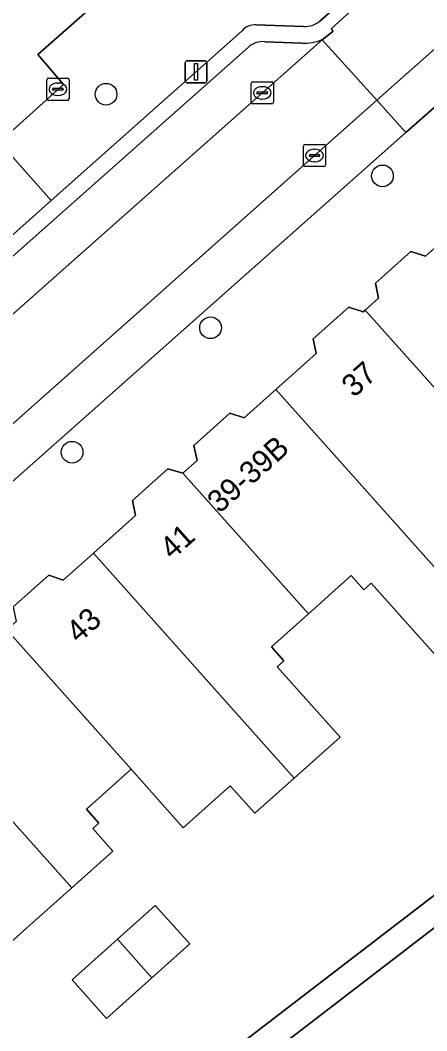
# Model space of a CAD drawing. Extents: x 159960 to 160866, y 382700 to 383354.
# Drawn here: x 160441.35 to 160459.7, y 382927.04 to 382972.64 of the extents above; entities that cross this region are included whole.
import ezdxf

# ---------------------------------------------------------------- set-up
doc = ezdxf.new("R2010")
doc.units = 0
for name, color, linetype in [('IMGEO_Boom', 7, 'Continuous'), ('IMGEO_Erf', 7, 'Continuous'), ('IMGEO_Groenvoorziening', 7, 'Continuous'), ('IMGEO_Kolk', 7, 'Continuous'), ('IMGEO_Lichtmast', 7, 'Continuous'), ('IMGEO_Pand', 7, 'Continuous'), ('IMGEO_Pand_nummerreeks', 7, 'Continuous'), ('IMGEO_Parkeervlak_open', 7, 'Continuous'), ('IMGEO_Rijbaan_lokaal_open', 7, 'Continuous'), ('IMGEO_Voetpad_open', 7, 'Continuous')]:
    doc.layers.add(name, color=color, linetype=linetype)

msp = doc.modelspace()

# ---------------------------------------------------------------- linework, layer by layer
at = {"layer": 'IMGEO_Boom'}
for centre in [(160445.223, 382969.3), (160457.703, 382965.613), (160449.941, 382958.761), (160443.689, 382953.145)]:
    msp.add_circle(centre, 0.489, dxfattribs=at)
at = {"layer": 'IMGEO_Erf'}
for points in [[(160460.226, 382943.845), (160457.199, 382947.236), (160456.865, 382946.939), (160456.294, 382947.578), (160454.364, 382945.855), (160452.695, 382944.366), (160453.256, 382943.737), (160452.953, 382943.466), (160455.786, 382940.292), (160453.717, 382938.446), (160451.936, 382936.856), (160450.83, 382938.096), (160448.711, 382936.204), (160446.356, 382938.841), (160444.336, 382937.039), (160444.894, 382936.415), (160444.62, 382936.17), (160445.531, 382935.149), (160443.672, 382933.49), (160441.646, 382931.682), (160439.667, 382929.916)], [(160470.674, 382939.854), (160453.01, 382926.291)], [(160444.013, 382920.854), (160467.569, 382938.938)]]:
    msp.add_lwpolyline(points, dxfattribs=at)
msp.add_lwpolyline([(160445.74, 382931.173), (160447.448, 382932.699), (160448.999, 382930.961), (160447.291, 382929.435), (160445.238, 382927.601), (160443.687, 382929.339)], close=True, dxfattribs=at)
at = {"layer": 'IMGEO_Groenvoorziening'}
for points in [[(160454.878, 382972.594), (160455.993, 382973.59), (160451.169, 382979.053), (160442.137, 382971.085), (160443.298, 382969.743), (160440.393, 382967.141), (160442.743, 382964.499), (160451.375, 382972.166)], [(160451.996, 382972.425), (160454.141, 382972.356)]]:
    msp.add_lwpolyline(points, dxfattribs=at)
msp.add_lwpolyline([(160435.179, 382962.47), (160437.509, 382959.85), (160442.743, 382964.499), (160440.393, 382967.141)], close=True, dxfattribs=at)
for centre, radius, start, end in [((160454.197, 382973.442), 1.087, 267.0267, 308.7671), ((160451.919, 382971.737), 0.693, 83.5797, 141.6993)]:
    msp.add_arc(centre, radius, start, end, dxfattribs=at)
at = {"layer": 'IMGEO_Kolk'}
for p, q in [((160442.55, 382969.098), (160442.55, 382969.95)), ((160442.625, 382970.024), (160443.477, 382970.024)), ((160443.551, 382969.95), (160443.551, 382969.098)), ((160451.85, 382969.86), (160452.702, 382969.86)), ((160442.809, 382969.518), (160442.809, 382969.53)), ((160443.247, 382969.481), (160442.849, 382969.481)), ((160442.852, 382969.567), (160443.25, 382969.567)), ((160443.038, 382969.804), (160443.063, 382969.804)), ((160443.293, 382969.53), (160443.293, 382969.518)), ((160451.775, 382968.934), (160451.775, 382969.786)), ((160452.077, 382969.403), (160452.475, 382969.403)), ((160452.263, 382969.64), (160452.288, 382969.64)), ((160452.776, 382969.786), (160452.776, 382968.934)), ((160443.477, 382969.024), (160442.625, 382969.024)), ((160443.061, 382969.244), (160443.036, 382969.244)), ((160452.034, 382969.354), (160452.034, 382969.366)), ((160452.472, 382969.317), (160452.074, 382969.317)), ((160452.286, 382969.08), (160452.261, 382969.08)), ((160452.518, 382969.366), (160452.518, 382969.354)), ((160452.702, 382968.86), (160451.85, 382968.86)), ((160454.134, 382966.109), (160454.134, 382966.961)), ((160454.209, 382967.035), (160455.061, 382967.035)), ((160454.622, 382966.815), (160454.647, 382966.815)), ((160455.135, 382966.961), (160455.135, 382966.109)), ((160454.393, 382966.529), (160454.393, 382966.541)), ((160454.831, 382966.492), (160454.433, 382966.492)), ((160454.436, 382966.578), (160454.834, 382966.578)), ((160454.645, 382966.255), (160454.62, 382966.255)), ((160454.877, 382966.541), (160454.877, 382966.529)), ((160455.061, 382966.035), (160454.209, 382966.035))]:
    msp.add_line(p, q, dxfattribs=at)
for points in [[(160442.55, 382969.098), (160442.55, 382969.95)], [(160442.625, 382970.024), (160443.477, 382970.024)], [(160443.551, 382969.95), (160443.551, 382969.098)], [(160451.85, 382969.86), (160452.702, 382969.86)], [(160451.775, 382968.934), (160451.775, 382969.786)], [(160452.776, 382969.786), (160452.776, 382968.934)], [(160443.477, 382969.024), (160442.625, 382969.024)], [(160452.702, 382968.86), (160451.85, 382968.86)], [(160454.134, 382966.109), (160454.134, 382966.961)], [(160454.209, 382967.035), (160455.061, 382967.035)], [(160455.135, 382966.961), (160455.135, 382966.109)], [(160455.061, 382966.035), (160454.209, 382966.035)]]:
    msp.add_lwpolyline(points, dxfattribs=at)
for centre, radius, start, end in [((160442.627, 382969.948), 0.0765, 91.552, 178.448), ((160442.627, 382969.948), 0.0765, 91.552, 178.448), ((160443.475, 382969.948), 0.0765, 1.552, 88.448), ((160443.475, 382969.948), 0.0765, 1.552, 88.448), ((160451.852, 382969.784), 0.0765, 91.552, 178.448), ((160451.852, 382969.784), 0.0765, 91.552, 178.448), ((160452.7, 382969.784), 0.0765, 1.552, 88.448), ((160452.7, 382969.784), 0.0765, 1.552, 88.448), ((160442.849, 382969.527), 0.0403, 85.8775, 175.7526), ((160442.846, 382969.517), 0.0366, 178.938, 274.7102), ((160443.25, 382969.524), 0.043, 264.8664, 352.4533), ((160443.254, 382969.529), 0.0386, 1.7309, 96.639), ((160452.074, 382969.363), 0.0403, 85.8775, 175.7526), ((160452.479, 382969.365), 0.0386, 1.7309, 96.639), ((160442.627, 382969.1), 0.0765, 181.552, 268.448), ((160442.627, 382969.1), 0.0765, 181.552, 268.448), ((160443.475, 382969.1), 0.0765, 271.552, 358.448), ((160443.475, 382969.1), 0.0765, 271.552, 358.448), ((160451.852, 382968.936), 0.0765, 181.552, 268.448), ((160451.852, 382968.936), 0.0765, 181.552, 268.448), ((160452.071, 382969.353), 0.0366, 178.938, 274.7102), ((160452.475, 382969.36), 0.043, 264.8664, 352.4533), ((160452.7, 382968.936), 0.0765, 271.552, 358.448), ((160452.7, 382968.936), 0.0765, 271.552, 358.448), ((160454.211, 382966.959), 0.0765, 91.552, 178.448), ((160454.211, 382966.959), 0.0765, 91.552, 178.448), ((160455.059, 382966.959), 0.0765, 1.552, 88.448), ((160455.059, 382966.959), 0.0765, 1.552, 88.448), ((160454.433, 382966.538), 0.0403, 85.8775, 175.7526), ((160454.43, 382966.528), 0.0366, 178.938, 274.7102), ((160454.834, 382966.535), 0.043, 264.8664, 352.4533), ((160454.838, 382966.54), 0.0386, 1.7309, 96.639), ((160454.211, 382966.111), 0.0765, 181.552, 268.448), ((160454.211, 382966.111), 0.0765, 181.552, 268.448), ((160455.059, 382966.111), 0.0765, 271.552, 358.448), ((160455.059, 382966.111), 0.0765, 271.552, 358.448)]:
    msp.add_arc(centre, radius, start, end, dxfattribs=at)
for centre, major_axis, ratio, start_param, end_param in [((160443.037, 382969.524), (-0.387, 0.002), 0.722429, 4.712389, 7.853982), ((160443.062, 382969.524), (-0.39, 0.002), 0.717154, 1.570796, 4.712389), ((160452.262, 382969.36), (-0.387, 0.002), 0.722429, 4.712389, 7.853982), ((160452.287, 382969.36), (-0.39, 0.002), 0.717154, 1.570796, 4.712389), ((160454.621, 382966.535), (-0.387, 0.002), 0.722429, 4.712389, 7.853982), ((160454.646, 382966.535), (-0.39, 0.002), 0.717154, 1.570796, 4.712389)]:
    msp.add_ellipse(centre, major_axis=major_axis, ratio=ratio, start_param=start_param, end_param=end_param, dxfattribs=at)
at = {"layer": 'IMGEO_Lichtmast'}
for p, q in [((160448.889, 382970.809), (160449.679, 382970.809)), ((160449.679, 382970.809), (160448.889, 382970.809)), ((160448.789, 382969.909), (160448.789, 382970.709)), ((160448.789, 382970.709), (160448.789, 382969.909)), ((160449.779, 382970.709), (160449.779, 382969.909)), ((160449.779, 382969.909), (160449.779, 382970.709)), ((160449.679, 382969.809), (160448.889, 382969.809)), ((160448.889, 382969.809), (160449.679, 382969.809))]:
    msp.add_line(p, q, dxfattribs=at)
msp.add_lwpolyline([(160449.209, 382970.684), (160449.359, 382970.684), (160449.359, 382969.934), (160449.209, 382969.934), (160449.209, 382970.684)], dxfattribs=at)
for centre, start, end in [((160448.889, 382970.709), 90, 180), ((160448.889, 382970.709), 90, 180), ((160449.679, 382970.709), 0, 90), ((160449.679, 382970.709), 360, 90), ((160448.889, 382969.909), 180, 270), ((160448.889, 382969.909), 180, 270), ((160449.679, 382969.909), 270, 0), ((160449.679, 382969.909), 270, 0)]:
    msp.add_arc(centre, 0.1, start, end, dxfattribs=at)
at = {"layer": 'IMGEO_Pand'}
for points in [[(160460.997, 382963.196), (160459.643, 382961.988), (160458.988, 382962.204), (160457.381, 382960.769), (160457.522, 382960.093), (160456.924, 382959.56), (160462.632, 382953.169), (160464.213, 382951.398), (160466.41, 382953.358), (160468.24, 382951.308), (160470.116, 382952.983)], [(160456.924, 382959.56), (160456.831, 382959.477), (160456.185, 382959.69), (160454.579, 382958.257), (160454.715, 382957.604), (160452.888, 382955.973), (160462.169, 382945.579), (160464.059, 382947.267), (160462.075, 382949.49), (160464.213, 382951.398), (160462.632, 382953.169)], [(160452.888, 382955.973), (160451.456, 382954.695), (160450.816, 382954.906), (160449.189, 382953.454), (160449.33, 382952.775), (160448.693, 382952.206), (160454.364, 382945.855), (160456.294, 382947.578), (160456.865, 382946.939), (160457.199, 382947.236), (160460.226, 382943.845), (160462.169, 382945.579)], [(160448.693, 382952.206), (160448.018, 382952.398), (160446.418, 382950.97), (160446.558, 382950.296), (160444.653, 382948.597), (160453.717, 382938.446), (160455.786, 382940.292), (160452.953, 382943.466), (160453.256, 382943.737), (160452.695, 382944.366), (160454.364, 382945.855)], [(160444.653, 382948.597), (160443.292, 382947.382), (160442.634, 382947.599), (160441.029, 382946.166), (160441.166, 382945.507), (160440.742, 382945.128), (160446.356, 382938.841), (160448.711, 382936.204), (160450.83, 382938.096), (160451.936, 382936.856), (160453.717, 382938.446)], [(160440.742, 382945.128), (160440.522, 382944.932), (160439.868, 382945.147), (160438.266, 382943.718), (160438.412, 382943.018), (160436.604, 382941.404), (160443.672, 382933.49), (160445.531, 382935.149), (160444.62, 382936.17), (160444.894, 382936.415), (160444.336, 382937.039), (160446.356, 382938.841)], [(160436.604, 382941.404), (160435.113, 382940.074), (160434.406, 382940.307), (160432.82, 382938.891), (160432.97, 382938.169), (160432.596, 382937.835), (160438.207, 382931.551), (160439.667, 382929.916), (160441.646, 382931.682), (160443.672, 382933.49)], [(160445.74, 382931.173), (160447.291, 382929.435), (160448.999, 382930.961), (160447.448, 382932.699)], [(160445.74, 382931.173), (160443.687, 382929.339), (160445.238, 382927.601), (160447.291, 382929.435)]]:
    msp.add_lwpolyline(points, close=True, dxfattribs=at)
at = {"layer": 'IMGEO_Parkeervlak_open'}
msp.add_lwpolyline([(160464.135, 382972.301), (160465.501, 382973.516), (160464.19, 382975.008), (160462.821, 382973.793), (160457.445, 382969.027), (160458.756, 382967.571)], close=True, dxfattribs=at)
for points in [[(160408.15, 382930.258), (160454.98, 382971.761)], [(160454.063, 382971.604), (160452.395, 382971.665)], [(160451.653, 382971.429), (160408.888, 382933.517)], [(160413.975, 382927.871), (160458.756, 382967.571), (160457.445, 382969.027), (160410.637, 382927.449)]]:
    msp.add_lwpolyline(points, dxfattribs=at)
for centre, radius, start, end in [((160452.289, 382970.715), 0.956, 83.6127, 131.6748), ((160454.162, 382973.781), 2.179, 267.3907, 292.0401)]:
    msp.add_arc(centre, radius, start, end, dxfattribs=at)
at = {"layer": 'IMGEO_Rijbaan_lokaal_open'}
for points in [[(160454.773, 382982.409), (160453.326, 382983.982), (160452.885, 382984.437), (160450.595, 382982.33), (160450.916, 382981.972), (160452.454, 382980.334), (160457.747, 382974.382), (160456.382, 382973.149), (160455.398, 382972.26), (160455.464, 382972.137), (160454.98, 382971.761), (160457.445, 382969.027), (160462.821, 382973.793), (160464.19, 382975.008), (160461.786, 382977.743), (160461.33, 382977.338), (160460.413, 382976.525), (160460.202, 382976.339), (160460.09, 382976.464)], [(160454.98, 382971.761), (160408.15, 382930.258), (160410.637, 382927.449), (160457.445, 382969.027)]]:
    msp.add_lwpolyline(points, close=True, dxfattribs=at)
at = {"layer": 'IMGEO_Voetpad_open'}
for points in [[(160412.465, 382942.317), (160413.964, 382943.641), (160417.641, 382946.889), (160419.928, 382944.291), (160420.823, 382945.099), (160418.569, 382947.674), (160421.372, 382950.168), (160423.928, 382952.442), (160434.29, 382961.662), (160435.207, 382960.633), (160436.609, 382959.061), (160437.509, 382959.85), (160435.179, 382962.47), (160440.393, 382967.141), (160443.298, 382969.743), (160442.137, 382971.085), (160451.169, 382979.053)], [(160454.98, 382971.761), (160455.464, 382972.137), (160455.398, 382972.26), (160456.382, 382973.149), (160455.993, 382973.59), (160454.878, 382972.594)], [(160451.375, 382972.166), (160442.743, 382964.499), (160437.509, 382959.85), (160436.609, 382959.061), (160432.286, 382955.237), (160426.217, 382949.87), (160423.646, 382947.596), (160420.823, 382945.099), (160419.928, 382944.291), (160416.264, 382941.045), (160411.443, 382936.773), (160408.1, 382933.812)], [(160464.135, 382972.301), (160458.756, 382967.571), (160413.975, 382927.871)], [(160454.141, 382972.356), (160451.996, 382972.425)], [(160452.395, 382971.665), (160454.063, 382971.604)], [(160408.888, 382933.517), (160451.653, 382971.429)], [(160441.029, 382946.166), (160442.634, 382947.599), (160443.292, 382947.382), (160444.653, 382948.597), (160446.558, 382950.296), (160446.418, 382950.97), (160448.018, 382952.398), (160448.693, 382952.206), (160449.33, 382952.775), (160449.189, 382953.454), (160450.816, 382954.906), (160451.456, 382954.695), (160452.888, 382955.973), (160454.715, 382957.604), (160454.579, 382958.257), (160456.185, 382959.69), (160456.831, 382959.477), (160456.924, 382959.56), (160457.522, 382960.093), (160457.381, 382960.769), (160458.988, 382962.204), (160459.643, 382961.988), (160460.997, 382963.196)], [(160413.088, 382898.734), (160415.927, 382894.472), (160418.041, 382891.298), (160421.859, 382885.567), (160423.19, 382883.633), (160424.424, 382884.482), (160421.641, 382888.636), (160417.316, 382895.089), (160414.279, 382899.621), (160417.348, 382901.977), (160417.305, 382902.042), (160418.304, 382902.711), (160439.588, 382919.051), (160441.06, 382917.135), (160441.216, 382917.24), (160450.726, 382924.538), (160450.686, 382924.593), (160451.847, 382925.442), (160453.01, 382926.291), (160470.674, 382939.854)], [(160467.569, 382938.938), (160444.013, 382920.854), (160444.156, 382920.699), (160441.8, 382918.531), (160441.463, 382918.897), (160441.281, 382918.757), (160435.282, 382925.882), (160433.741, 382927.608), (160433.239, 382927.16), (160434.4, 382925.86), (160434.113, 382925.603), (160438.834, 382919.939), (160434.479, 382916.649), (160432.446, 382914.863), (160428.592, 382911.843), (160426.256, 382909.76), (160426.105, 382909.929), (160414.009, 382900.58), (160413.715, 382900.91), (160412.146, 382899.51)]]:
    msp.add_lwpolyline(points, dxfattribs=at)
for centre, radius, start, end in [((160454.197, 382973.442), 1.087, 267.0267, 308.7671), ((160451.919, 382971.737), 0.693, 83.5797, 141.6993), ((160452.289, 382970.715), 0.956, 83.6127, 131.6748), ((160454.162, 382973.781), 2.179, 267.3907, 292.0401)]:
    msp.add_arc(centre, radius, start, end, dxfattribs=at)

# ---------------------------------------------------------------- texts
at = {"layer": 'IMGEO_Pand_nummerreeks'}
for s, rotation, p in [('37', 41.7298, (160456.415, 382955.58)), ('39-39B', 41.7457, (160450.348, 382950.355)), ('41', 41.7298, (160448.209, 382948.26)), ('43', 41.7285, (160443.979, 382944.488))]:
    msp.add_text(s, height=1, rotation=rotation, dxfattribs=at).set_placement(p)

doc.saveas('drawing.dxf')
